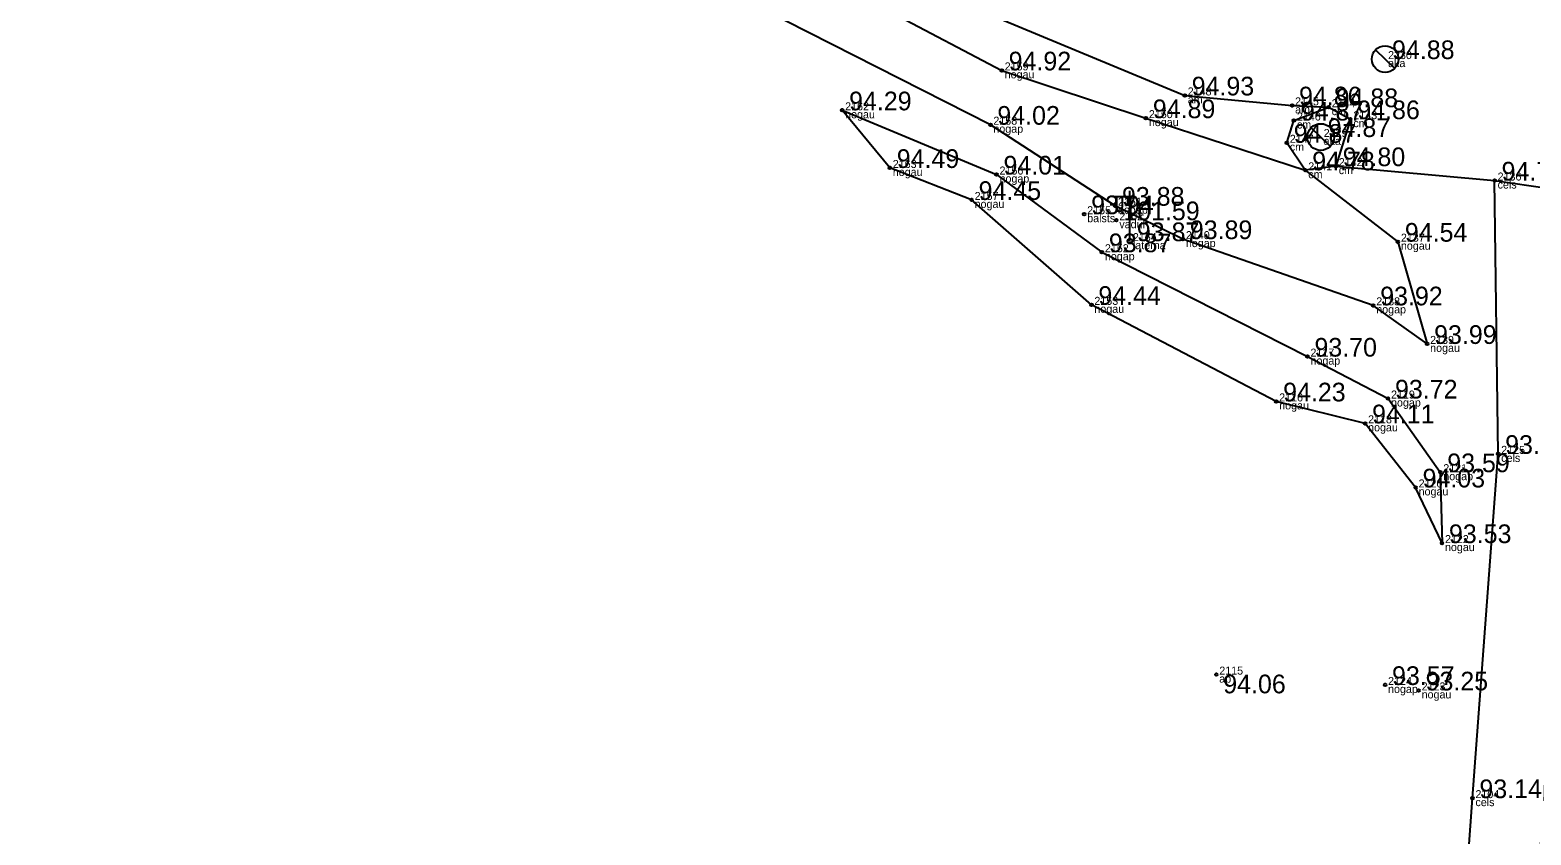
# Model space of a CAD drawing. Extents: x 614911 to 615803, y 262110 to 264311.
# Drawn here: x 615574 to 615630.3, y 263572.6 to 263602.8 of the extents above; entities that cross this region are included whole.
import ezdxf

# ---------------------------------------------------------------- set-up
doc = ezdxf.new("R2010")
doc.units = 0
for name, color, linetype in [('Level 12', 7, 'Continuous'), ('Level 31', 7, 'Continuous'), ('Level 37', 7, 'Continuous'), ('Level 44', 7, 'Continuous'), ('Level 53', 7, 'Continuous'), ('Level 54', 7, 'Continuous'), ('Level 57', 7, 'Continuous'), ('Level 58', 7, 'Continuous')]:
    doc.layers.add(name, color=color, linetype=linetype)

msp = doc.modelspace()

# ---------------------------------------------------------------- linework, layer by layer
at = {"layer": 'Level 12'}
for p, q in [((615624.444, 263602.032), (615625.162, 263601.336)), ((615622.031, 263599.11), (615622.749, 263598.414))]:
    msp.add_line(p, q, dxfattribs=at)
for centre in [(615624.803, 263601.684), (615622.39, 263598.762)]:
    msp.add_circle(centre, 0.5, dxfattribs=at)
at = {"layer": 'Level 31'}
for points in [[(615574.504, 263621.778), (615588.618, 263613.245), (615597.092, 263608.399), (615602.267, 263605.568), (615610.435, 263601.26), (615615.838, 263599.469), (615621.811, 263597.513), (615625.283, 263594.837), (615626.379, 263591.004)], [(615626.379, 263591.004), (615624.359, 263592.45), (615617.225, 263594.934), (615614.681, 263596.186), (615610.011, 263599.223), (615601.492, 263603.545), (615596.329, 263607.013), (615588.108, 263611.833), (615574.019, 263620.747)], [(615626.935, 263583.536), (615625.947, 263585.623), (615624.054, 263588.026), (615620.721, 263588.849), (615613.796, 263592.469), (615609.308, 263596.402), (615606.241, 263597.602), (615604.455, 263599.763)], [(615604.455, 263599.763), (615610.241, 263597.355), (615614.19, 263594.442), (615621.895, 263590.528), (615624.913, 263588.957), (615626.872, 263586.194), (615626.935, 263583.536)]]:
    msp.add_lwpolyline(points, dxfattribs=at)
at = {"layer": 'Level 37'}
for points in [[(615575.493, 263622.724), (615589.267, 263613.696), (615601.617, 263606.844), (615617.294, 263600.321), (615621.316, 263599.948), (615622.689, 263599.881), (615623.501, 263599.431), (615622.954, 263597.67), (615621.811, 263597.513), (615621.119, 263598.545), (615621.386, 263599.38), (615622.689, 263599.881)], [(615622.954, 263597.67), (615628.907, 263597.13), (615631.65, 263596.73), (615651.478, 263598.277), (615659.382, 263599.532), (615671.586, 263602.535), (615680.056, 263604.519), (615682.925, 263605.355), (615694.583, 263609.208), (615696.467, 263609.569)], [(615631.65, 263596.73), (615631.138, 263587.341), (615630.756, 263573.331), (615628.365, 263553.059), (615626.868, 263538.01), (615625.867, 263533.42), (615619.592, 263523.067), (615618.578, 263523.615), (615624.574, 263534.114), (615625.364, 263538.18), (615626.617, 263553.751), (615628.077, 263573.973), (615629.042, 263586.881), (615628.907, 263597.13)]]:
    msp.add_lwpolyline(points, dxfattribs=at)
at = {"layer": 'Level 44'}
for p, q in [((615615.239, 263594.857), (615615.239, 263596.74)), ((615615.239, 263596.52), (615614.604, 263596.52)), ((615614.739, 263596.52), (615614.739, 263596.128)), ((615614.949, 263596.52), (615614.949, 263596.128))]:
    msp.add_line(p, q, dxfattribs=at)
msp.add_circle((615615.239, 263594.857), 0.09, dxfattribs=at)
msp.add_ellipse((615614.844, 263596.128), major_axis=(0, 0.151), ratio=0.695971, start_param=1.570796, end_param=4.712389, dxfattribs=at)
at = {"layer": 'Level 57'}
for centre in [(615610.435, 263601.26), (615617.294, 263600.321), (615621.316, 263599.948), (615622.689, 263599.881), (615604.455, 263599.763), (615615.838, 263599.469), (615621.386, 263599.38), (615623.501, 263599.431), (615610.011, 263599.223), (615621.119, 263598.545), (615622.954, 263597.67), (615606.241, 263597.602), (615610.241, 263597.355), (615621.811, 263597.513), (615628.907, 263597.13), (615609.308, 263596.402), (615614.681, 263596.186), (615613.527, 263595.868), (615614.731, 263595.643), (615617.225, 263594.934), (615625.283, 263594.837), (615614.19, 263594.442), (615613.796, 263592.469), (615624.359, 263592.45), (615626.379, 263591.004), (615621.895, 263590.528), (615620.721, 263588.849), (615624.913, 263588.957), (615624.054, 263588.026), (615629.042, 263586.881), (615626.872, 263586.194), (615625.947, 263585.623), (615626.935, 263583.536), (615618.476, 263578.604), (615624.802, 263578.216), (615626.06, 263578.012), (615628.077, 263573.973)]:
    msp.add_circle(centre, 0.05, dxfattribs=at)
at = {"layer": 'Level 58'}
for centre in [(615610.435, 263601.26), (615617.294, 263600.321), (615621.316, 263599.948), (615622.689, 263599.881), (615604.455, 263599.763), (615615.838, 263599.469), (615621.386, 263599.38), (615623.501, 263599.431), (615610.011, 263599.223), (615621.119, 263598.545), (615622.954, 263597.67), (615606.241, 263597.602), (615610.241, 263597.355), (615621.811, 263597.513), (615628.907, 263597.13), (615609.308, 263596.402), (615614.681, 263596.186), (615613.527, 263595.868), (615614.731, 263595.643), (615617.225, 263594.934), (615625.283, 263594.837), (615614.19, 263594.442), (615613.796, 263592.469), (615624.359, 263592.45), (615626.379, 263591.004), (615621.895, 263590.528), (615620.721, 263588.849), (615624.913, 263588.957), (615624.054, 263588.026), (615629.042, 263586.881), (615626.872, 263586.194), (615625.947, 263585.623), (615626.935, 263583.536), (615618.476, 263578.604), (615624.802, 263578.216), (615626.06, 263578.012), (615628.077, 263573.973)]:
    msp.add_circle(centre, 0.05, dxfattribs=at)

# ---------------------------------------------------------------- texts
at = {"layer": 'Level 53'}
for s, p in [(' aka', (615624.803, 263601.384)), (' nogau', (615610.435, 263600.96)), (' am', (615617.294, 263600.021)), (' nogau', (615604.455, 263599.463)), (' nogau', (615615.838, 263599.169)), (' am', (615621.316, 263599.648)), (' cm', (615622.689, 263599.581)), (' cm', (615623.501, 263599.131)), (' nogap', (615610.011, 263598.923)), (' cm', (615621.386, 263599.08)), (' cm', (615621.119, 263598.245)), (' aka', (615622.39, 263598.462)), (' nogau', (615606.241, 263597.302)), (' nogap', (615610.241, 263597.055)), (' cm', (615621.811, 263597.213)), (' cm', (615622.954, 263597.37)), (' cels', (615628.907, 263596.83)), (' nogau', (615609.308, 263596.102)), (' nogap', (615614.681, 263595.886)), (' balsts', (615613.527, 263595.568)), (' vaduh', (615614.731, 263595.343)), (' laterna', (615615.239, 263594.557)), (' nogap', (615617.225, 263594.634)), (' nogap', (615614.19, 263594.142)), (' nogau', (615625.283, 263594.537)), (' nogau', (615613.796, 263592.169)), (' nogap', (615624.359, 263592.15)), (' nogau', (615626.379, 263590.704)), (' nogap', (615621.895, 263590.228)), (' nogau', (615620.721, 263588.549)), (' nogap', (615624.913, 263588.657)), (' nogau', (615624.054, 263587.726)), (' cels', (615629.042, 263586.581)), (' nogap', (615626.872, 263585.894)), (' nogau', (615625.947, 263585.323)), (' nogau', (615626.935, 263583.236)), (' ap', (615618.476, 263578.304)), (' nogap', (615624.802, 263577.916)), (' nogau', (615626.06, 263577.712)), (' cels', (615628.077, 263573.673))]:
    msp.add_text(s, height=0.3, dxfattribs=at).set_placement(p)
at = {"layer": 'Level 54'}
for s, p in [(' 2230', (615624.803, 263601.684)), (' 2159', (615610.435, 263601.26)), (' 2148', (615617.294, 263600.321)), (' 2162', (615604.455, 263599.763)), (' 2145', (615621.316, 263599.948)), (' 2144', (615622.689, 263599.881)), (' 2158', (615610.011, 263599.223)), (' 2150', (615615.838, 263599.469)), (' 2146', (615621.386, 263599.38)), (' 2143', (615623.501, 263599.431)), (' 2147', (615621.119, 263598.545)), (' 2229', (615622.39, 263598.762)), (' 2163', (615606.241, 263597.602)), (' 2141', (615621.811, 263597.513)), (' 2142', (615622.954, 263597.67)), (' 2156', (615610.241, 263597.355)), (' 2136', (615628.907, 263597.13)), (' 2157', (615609.308, 263596.402)), (' 2155', (615613.527, 263595.868)), (' 2151', (615614.681, 263596.186)), (' 2102', (615614.731, 263595.643)), (' 2154', (615615.239, 263594.857)), (' 2140', (615617.225, 263594.934)), (' 2137', (615625.283, 263594.837)), (' 2152', (615614.19, 263594.442)), (' 2153', (615613.796, 263592.469)), (' 2138', (615624.359, 263592.45)), (' 2139', (615626.379, 263591.004)), (' 2117', (615621.895, 263590.528)), (' 2119', (615624.913, 263588.957)), (' 2116', (615620.721, 263588.849)), (' 2118', (615624.054, 263588.026)), (' 2125', (615629.042, 263586.881)), (' 2121', (615626.872, 263586.194)), (' 2120', (615625.947, 263585.623)), (' 2122', (615626.935, 263583.536)), (' 2115', (615618.476, 263578.604)), (' 2124', (615624.802, 263578.216)), (' 2123', (615626.06, 263578.012)), (' 2104', (615628.077, 263573.973))]:
    msp.add_text(s, height=0.3, dxfattribs=at).set_placement(p)
at = {"layer": 'Level 58'}
for s, p in [(' 94.88', (615624.803, 263601.684)), (' 94.92', (615610.435, 263601.26)), (' 94.93', (615617.294, 263600.321)), (' 94.86', (615621.316, 263599.948)), (' 94.88', (615622.689, 263599.881)), (' 94.29', (615604.455, 263599.763)), (' 94.02', (615610.011, 263599.223)), (' 94.89', (615615.838, 263599.469)), (' 94.87', (615621.386, 263599.38)), (' 94.86', (615623.501, 263599.431)), (' 94.87', (615622.39, 263598.762)), (' 94.87', (615621.119, 263598.545)), (' 94.49', (615606.241, 263597.602)), (' 94.80', (615622.954, 263597.67)), (' 94.01', (615610.241, 263597.355)), (' 94.78', (615621.811, 263597.513)), (' 94.74', (615628.907, 263597.13)), (' 94.45', (615609.308, 263596.402)), (' 93.94', (615613.527, 263595.868)), (' 93.88', (615614.681, 263596.186)), (' 101.59', (615614.731, 263595.643)), (' 93.87', (615615.239, 263594.857)), (' 93.89', (615617.225, 263594.934)), (' 94.54', (615625.283, 263594.837)), (' 93.87', (615614.19, 263594.442)), (' 94.44', (615613.796, 263592.469)), (' 93.92', (615624.359, 263592.45)), (' 93.99', (615626.379, 263591.004)), (' 93.70', (615621.895, 263590.528)), (' 94.23', (615620.721, 263588.849)), (' 93.72', (615624.913, 263588.957)), (' 94.11', (615624.054, 263588.026)), (' 93.73', (615629.042, 263586.881)), (' 93.59', (615626.872, 263586.194)), (' 94.03', (615625.947, 263585.623)), (' 93.53', (615626.935, 263583.536)), (' 94.06', (615618.476, 263577.904)), (' 93.57', (615624.802, 263578.216)), (' 93.25', (615626.06, 263578.012)), (' 93.14', (615628.077, 263573.973))]:
    msp.add_text(s, height=0.7, dxfattribs=at).set_placement(p)

doc.saveas('drawing.dxf')
